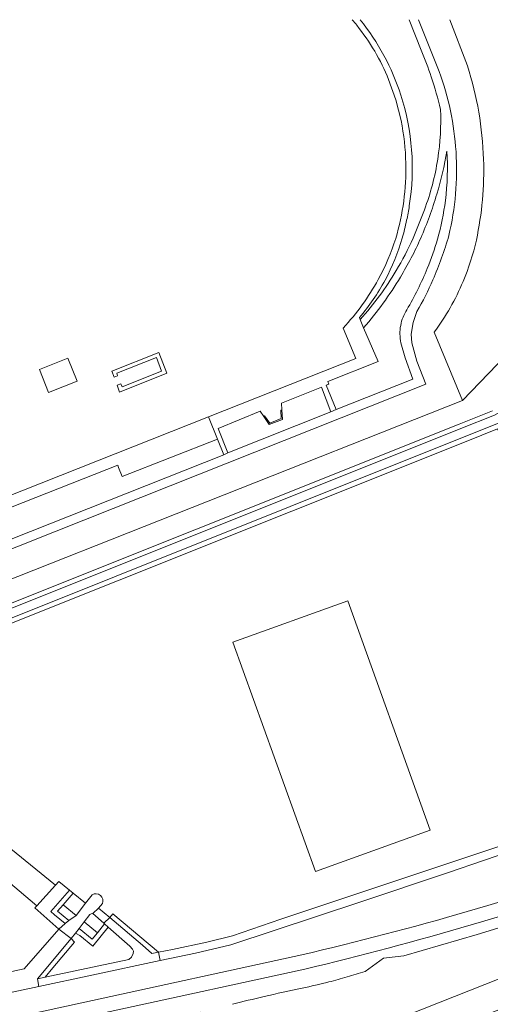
# Model space of a CAD drawing. Header units: metres. Extents: x 151448 to 154749, y 463108 to 465296.
# Tile 438 of 449: x 154455 to 154552, y 465093 to 465295. Entities that reach past the tile are written whole.
import ezdxf

# ---------------------------------------------------------------- set-up
doc = ezdxf.new("R2010")
doc.units = ezdxf.units.M
for name, color, linetype, lineweight in [('B-PV-GK-BESCHOEIING-G', 253, 'Continuous', 9), ('B-PV-GK-KADEMUUR-G', 253, 'Continuous', 9), ('B-PV-GR-BEPLANTING_CULTUUR_BODEMBEDEKKER-GV', 253, 'Continuous', 9), ('B-PV-GR-BEPLANTING_CULTUUR_BOSPLANTSOEN-GV', 253, 'Continuous', 9), ('B-PV-GR-BEPLANTING_CULTUUR_HEESTERS-GV', 253, 'Continuous', 9), ('B-PV-GR-GROENVOORZIENING-GV', 253, 'Continuous', 9), ('B-PV-GR-HAAG-GV', 253, 'Continuous', 9), ('B-PV-IE-TERREINAFSCHEIDING_KUNSTMATIG_HEKWERK-G', 253, 'Continuous', 9), ('B-PV-IE-TERREINAFSCHEIDING_KUNSTMATIG_MUUR-G', 253, 'Continuous', 9), ('B-PV-OG-TERREIN_BEGROEID-GV', 253, 'Continuous', 9), ('B-PV-OG-TERREIN_ERF-GV', 253, 'Continuous', 9), ('B-PV-OG-TERREIN_OEVER-GV', 253, 'Continuous', 9), ('B-PV-OG-WATER_SLOOT-GV', 253, 'Continuous', 9), ('B-PV-VH-GESLOTENVERHARDING_ASFALT-GV', 253, 'Continuous', 9), ('B-PV-VH-ONVERHARD_ZAND-GV', 253, 'Continuous', 9), ('B-PV-VH-OPENVERHARDING_BETONSTRAATSTEEN-GV', 253, 'Continuous', 9)]:
    doc.layers.add(name, color=color, linetype=linetype, lineweight=lineweight)

msp = doc.modelspace()

# ---------------------------------------------------------------- linework, layer by layer
at = {"layer": 'B-PV-GK-BESCHOEIING-G', "flags": 128}
msp.add_lwpolyline([(154441.755, 465076.484), (154466.86, 465081.74), (154473.62, 465077.95), (154476.35, 465070.89), (154481.17, 465068.7), (154481.38, 465069.399), (154620.34, 465124.41), (154638.89, 465132.04), (154643.77, 465134.75), (154651.51, 465137.02)], dxfattribs=at)
at = {"layer": 'B-PV-GK-KADEMUUR-G', "flags": 128}
for points in [[(154458.954, 465113.074), (154462.78, 465117.316)], [(154458.954, 465113.074), (154458.571, 465112.649), (154463.445, 465108.285)], [(154463.445, 465108.285), (154456.347, 465100.113), (154428.058, 465094.021), (154424.062, 465097.57), (154422.925, 465097.36)]]:
    msp.add_lwpolyline(points, dxfattribs=at)
at = {"layer": 'B-PV-GR-BEPLANTING_CULTUUR_BODEMBEDEKKER-GV', "flags": 128}
for points in [[(154465.66, 465116.275), (154463.45, 465118.059), (154462.78, 465117.316), (154458.954, 465113.074), (154458.571, 465112.649), (154463.445, 465108.285), (154464.77, 465109.408), (154462.563, 465111.212), (154461.833, 465111.869)], [(154460.651, 465098.44), (154477.824, 465102.052), (154478.4, 465102.504), (154478.713, 465103.257), (154478.77, 465103.777), (154478.571, 465104.191), (154478.024, 465104.802), (154473.619, 465108.688), (154470.468, 465104.819), (154467.804, 465106.965), (154466.918, 465107.465), (154465.981, 465106.348), (154466.681, 465105.631), (154462.237, 465100.331)]]:
    msp.add_lwpolyline(points, close=True, dxfattribs=at)
at = {"layer": 'B-PV-GR-BEPLANTING_CULTUUR_BOSPLANTSOEN-GV', "flags": 128}
for points in [[(154540.487, 465230.757), (154546.24, 465216.767), (154562.185, 465233.3), (154562.236, 465233.984), (154561.952, 465234.507), (154559.056, 465239.681), (154557.094, 465244.523), (154555.937, 465249.403), (154555.258, 465254.384), (154555.37, 465260.038), (154555.914, 465265.279), (154557.768, 465271.607), (154559.469, 465276.183), (154562.513, 465281.297), (154567.302, 465286.266), (154571.387, 465289.551), (154574.01, 465291.352), (154574.031, 465292.01), (154574.004, 465292.773), (154573.213, 465294.866)], [(154543.64, 465294.866), (154547.264, 465285.373)]]:
    msp.add_lwpolyline(points, dxfattribs=at)
at = {"layer": 'B-PV-GR-BEPLANTING_CULTUUR_BOSPLANTSOEN-GV'}
for points in [[(154547.264, 465285.373, -0.0704101), (154550.59, 465266.226)], [(154550.59, 465266.226, -0.0602979), (154549.115, 465249.625)], [(154549.115, 465249.625, -0.0440128), (154546.386, 465241.151)], [(154546.386, 465241.151, -0.0589804), (154540.487, 465230.757)]]:
    msp.add_lwpolyline(points, format="xyb", dxfattribs=at)
at = {"layer": 'B-PV-GR-BEPLANTING_CULTUUR_HEESTERS-GV', "flags": 128}
for points in [[(154467.033, 465111.099), (154468.96, 465113.611), (154466.439, 465115.646), (154464.372, 465113.267)], [(154464.372, 465113.267), (154463.22, 465111.941), (154465.547, 465110.067), (154467.033, 465111.099)], [(154471.397, 465107.543), (154468.68, 465109.757), (154467.629, 465108.39), (154470.321, 465106.222)], [(154471.397, 465107.543), (154472.869, 465109.35), (154472.724, 465109.478), (154470.477, 465111.46), (154470.133, 465111.414), (154469.859, 465111.291), (154468.68, 465109.757)]]:
    msp.add_lwpolyline(points, close=True, dxfattribs=at)
at = {"layer": 'B-PV-GR-GROENVOORZIENING-GV', "flags": 128}
for points in [[(154465.547, 465110.067), (154463.22, 465111.941), (154464.372, 465113.267), (154466.439, 465115.646), (154465.66, 465116.275), (154461.833, 465111.869), (154462.563, 465111.212), (154464.77, 465109.408)], [(154473.917, 465110.636), (154480.604, 465105.026), (154482.573, 465103.287), (154483.92, 465103.55), (154474.548, 465111.411)], [(154471.397, 465107.543), (154470.321, 465106.222), (154467.629, 465108.39), (154466.918, 465107.465), (154467.804, 465106.965), (154470.468, 465104.819), (154473.619, 465108.688), (154472.869, 465109.35)], [(154460.651, 465098.44), (154462.237, 465100.331), (154466.681, 465105.631), (154465.981, 465106.348), (154459.065, 465098.106)]]:
    msp.add_lwpolyline(points, close=True, dxfattribs=at)
at = {"layer": 'B-PV-GR-HAAG-GV', "flags": 128}
for points in [[(154466.439, 465115.646), (154465.66, 465116.275), (154461.833, 465111.869), (154462.563, 465111.212), (154464.77, 465109.408), (154465.547, 465110.067), (154463.22, 465111.941), (154464.372, 465113.267)], [(154483.92, 465103.55), (154474.548, 465111.411), (154473.917, 465110.636), (154480.604, 465105.026), (154482.573, 465103.287)], [(154467.629, 465108.39), (154466.918, 465107.465), (154467.804, 465106.965), (154470.468, 465104.819), (154473.619, 465108.688), (154472.869, 465109.35), (154471.397, 465107.543), (154470.321, 465106.222)], [(154465.981, 465106.348), (154459.065, 465098.106), (154460.651, 465098.44), (154462.237, 465100.331), (154466.681, 465105.631)]]:
    msp.add_lwpolyline(points, close=True, dxfattribs=at)
at = {"layer": 'B-PV-IE-TERREINAFSCHEIDING_KUNSTMATIG_HEKWERK-G'}
for points in [[(154550.59, 465266.226, 0.0704101), (154547.264, 465285.373)], [(154549.115, 465249.625, 0.0602979), (154550.59, 465266.226)]]:
    msp.add_lwpolyline(points, format="xyb", dxfattribs=at)
at = {"layer": 'B-PV-IE-TERREINAFSCHEIDING_KUNSTMATIG_HEKWERK-G', "flags": 128}
msp.add_lwpolyline([(154389.701, 465154.755), (154546.24, 465216.767)], dxfattribs=at)
at = {"layer": 'B-PV-IE-TERREINAFSCHEIDING_KUNSTMATIG_MUUR-G', "flags": 128}
for points in [[(154509.24, 465214.817), (154508.99, 465214.767)], [(154508.99, 465214.767), (154509.091, 465213.069)], [(154505.69, 465213.618), (154505.54, 465213.468)], [(154506.741, 465212.119), (154505.69, 465213.618)], [(154509.091, 465213.069), (154506.741, 465212.119)]]:
    msp.add_lwpolyline(points, dxfattribs=at)
at = {"layer": 'B-PV-OG-TERREIN_BEGROEID-GV', "flags": 128}
for points in [[(154560.518, 465219.736), (154562.251, 465221.551), (154567.592, 465227.792), (154568.426, 465227.145), (154565.337, 465230.212), (154562.236, 465233.984), (154562.185, 465233.3), (154546.24, 465216.767), (154389.701, 465154.755), (154376.946, 465186.185)], [(154554.349, 465212.389), (154546.624, 465209.28), (154439.447, 465166.434), (154427.741, 465152.996), (154428.497, 465152.342), (154440.043, 465165.595), (154546.996, 465208.352), (154553.469, 465210.957), (154553.716, 465210.343), (154554.498, 465209.533), (154555.712, 465208.91), (154557.009, 465208.983), (154557.564, 465209.239), (154558.799, 465208.069), (154559.684, 465208.003), (154560.453, 465208.54), (154561.689, 465213.415), (154562.224, 465215.166), (154563.028, 465216.618), (154563.975, 465217.868), (154567.628, 465222.006), (154570.548, 465225.345), (154569.76, 465225.977)], [(154351.377, 465214.027), (154355.335, 465203.834), (154368.433, 465170.71), (154380.441, 465140.737), (154380.81, 465139.901), (154381.58, 465139.106), (154398.094, 465124.648), (154398.571, 465124.43), (154399.212, 465124.328), (154399.909, 465124.413), (154400.567, 465124.728), (154424.585, 465152.091), (154438.364, 465167.961), (154545.948, 465210.97), (154552.819, 465213.705), (154558.17, 465216.642)], [(154552.392, 465214.612), (154545.578, 465211.898), (154437.767, 465168.799)], [(154437.767, 465168.799), (154545.578, 465211.898), (154552.392, 465214.612)], [(154553.469, 465210.957), (154546.996, 465208.352), (154440.043, 465165.595), (154428.497, 465152.342), (154429.313, 465151.635), (154430.07, 465150.98), (154442.633, 465139.8), (154444.769, 465137.899), (154444.169, 465137.094), (154441.896, 465134.042), (154442.326, 465133.83), (154449.851, 465127.755), (154457.66, 465121.45), (154462.78, 465117.316), (154463.45, 465118.059), (154465.66, 465116.275), (154466.439, 465115.646), (154468.96, 465113.611)], [(154704.016, 465208.712), (154700.703, 465210.177), (154679.055, 465180.922), (154665.59, 465164.528), (154645.684, 465152.818), (154580.941, 465133.994), (154578.139, 465132.2), (154577.548, 465131.916), (154574.596, 465130.499), (154564.512, 465126.997), (154558.399, 465125.045), (154543.167, 465119.84), (154525.409, 465113.87), (154498.752, 465105.055), (154491.483, 465103.379), (154484.233, 465101.836), (154470.223, 465098.855), (154459.403, 465096.534), (154439.396, 465092.241), (154435.712, 465091.509), (154423.846, 465088.954)], [(154526.28, 465099.61), (154530.06, 465102.33), (154534.26, 465102.79), (154549.27, 465107.21), (154578.21, 465116.09), (154617.4, 465128.79), (154624.3, 465131.39), (154631, 465133.7), (154633.963, 465135.166), (154636.931, 465136.62)], [(154472.43, 465113.514), (154471.63, 465112.554), (154473.917, 465110.636), (154474.548, 465111.411), (154483.92, 465103.55), (154486.807, 465104.113), (154493.795, 465105.638), (154499.061, 465106.921), (154509.017, 465110.309), (154527.467, 465116.494), (154563.556, 465128.509)], [(154468.96, 465113.611), (154470.275, 465115.325)], [(154423.328, 465087.783), (154424.233, 465083.596), (154513.301, 465103.007)], [(154513.962, 465100.081), (154437.181, 465083.348), (154437.285, 465082.85), (154437.41, 465082.25), (154438.38, 465082.44), (154438.65, 465081.07), (154437.72, 465080.899), (154438.799, 465075.37), (154441.85, 465076.019), (154441.755, 465076.484), (154440.878, 465080.772), (154440.97, 465080.79), (154480.19, 465088.48), (154486.403, 465089.837), (154492.6, 465091.261)]]:
    msp.add_lwpolyline(points, dxfattribs=at)
for points in [[(154516.116, 465120.113), (154539.641, 465128.574), (154522.721, 465175.618), (154499.196, 465167.157)], [(154516.116, 465120.113), (154499.196, 465167.157), (154522.721, 465175.618), (154539.641, 465128.574)]]:
    msp.add_lwpolyline(points, close=True, dxfattribs=at)
at = {"layer": 'B-PV-OG-TERREIN_BEGROEID-GV'}
for points in [[(154513.301, 465103.007, 0.0266563), (154580.638, 465122.558)], [(154581.579, 465119.952, -0.0256285), (154513.962, 465100.081)], [(154470.275, 465115.325, -0.7085283), (154472.43, 465113.514)], [(154522.598, 465098.464, 0.0075495), (154526.28, 465099.61)], [(154513.351, 465096.157, 0.0079892), (154518.88, 465097.441)], [(154518.88, 465097.441, 0.0099392), (154522.598, 465098.464)], [(154505.57, 465094.458, -0.0075857), (154513.351, 465096.157)], [(154499.087, 465092.859, -0.0051211), (154505.57, 465094.458)]]:
    msp.add_lwpolyline(points, format="xyb", dxfattribs=at)
at = {"layer": 'B-PV-OG-TERREIN_ERF-GV'}
for points in [[(154523.643, 465294.866, -0.0078647), (154524.593, 465293.717)], [(154524.593, 465293.717, 0.0078647), (154523.643, 465294.866, 0.0078647)], [(154524.593, 465293.717, -0.0718268), (154531.121, 465282.606)], [(154531.121, 465282.606, 0.0718268), (154524.593, 465293.717)], [(154533.624, 465279.408, 0.0915282), (154525.255, 465294.866, 0.0915282)], [(154525.255, 465294.866, -0.0915282), (154533.624, 465279.408)], [(154539.869, 465283.115, 0.0177839), (154537.811, 465288.613)], [(154537.811, 465288.613, -0.0177839), (154539.869, 465283.115)], [(154550.59, 465266.226, 0.0704101), (154547.264, 465285.373)], [(154541.465, 465284.267, -0.0724304), (154544.938, 465267.77)], [(154544.938, 465267.77, 0.0724304), (154541.465, 465284.267)], [(154541.777, 465276.467, 0.0213297), (154539.869, 465283.115)], [(154539.869, 465283.115, -0.0213297), (154541.777, 465276.467)], [(154535.357, 465256.66, 0.1179431), (154533.624, 465279.408)], [(154533.624, 465279.408, -0.1179431), (154535.357, 465256.66)], [(154541.192, 465266.266, 0.0487235), (154541.777, 465276.467)], [(154541.777, 465276.467, -0.0487235), (154541.192, 465266.266)], [(154533.668, 465274.168, -0.04373), (154534.645, 465265.409)], [(154534.645, 465265.409, 0.04373), (154533.668, 465274.168)], [(154543.089, 465267.918, -0.028804), (154541.002, 465259.066)], [(154541.002, 465259.066, 0.028804), (154543.089, 465267.918)], [(154542.753, 465257.768, 0.04611), (154543.089, 465267.918)], [(154543.089, 465267.918, -0.04611), (154542.753, 465257.768)], [(154544.938, 465267.77, -0.0742955), (154543.464, 465250.569)], [(154543.464, 465250.569, 0.0742955), (154544.938, 465267.77)], [(154534.645, 465265.409, -0.0790147), (154532.568, 465250.007)], [(154532.568, 465250.007, 0.0790147), (154534.645, 465265.409)], [(154538.457, 465255.863, 0.0514356), (154541.192, 465266.266)], [(154541.192, 465266.266, -0.0514356), (154538.457, 465255.863)], [(154549.115, 465249.625, 0.0602979), (154550.59, 465266.226)], [(154541.002, 465259.066, -0.0306659), (154537.716, 465250.063)], [(154537.716, 465250.063, 0.0306659), (154541.002, 465259.066)], [(154541.166, 465249.866, 0.036572), (154542.753, 465257.768)], [(154542.753, 465257.768, -0.036572), (154541.166, 465249.866)], [(154534.811, 465253.709, 0.0135304), (154535.357, 465256.66)], [(154535.357, 465256.66, -0.0135304), (154534.811, 465253.709)], [(154533.918, 465250.058, 0.0155526), (154534.811, 465253.709)], [(154534.811, 465253.709, -0.0155526), (154533.918, 465250.058)], [(154532.568, 465250.007, -0.0481595), (154528.985, 465241.552)], [(154528.985, 465241.552, 0.0481595), (154532.568, 465250.007)], [(154530.386, 465241.451, 0.0524956), (154533.918, 465250.058)], [(154533.918, 465250.058, -0.0524956), (154530.386, 465241.451)], [(154532.687, 465243.4, 0.0294838), (154536.118, 465250.011)], [(154536.118, 465250.011, -0.0294838), (154532.687, 465243.4)], [(154537.716, 465250.063, -0.0303364), (154533.535, 465242.05)], [(154533.535, 465242.05, 0.0303364), (154537.716, 465250.063)], [(154539.036, 465243.849, 0.0239335), (154541.166, 465249.866)], [(154541.166, 465249.866, -0.0239335), (154539.036, 465243.849)], [(154543.464, 465250.569, -0.0350347), (154540.186, 465241.501)], [(154540.186, 465241.501, 0.0350347), (154543.464, 465250.569)], [(154546.386, 465241.151, 0.0440128), (154549.115, 465249.625)], [(154525.288, 465233.355, 0.0488485), (154532.687, 465243.4)], [(154532.687, 465243.4, -0.0488485), (154525.288, 465233.355)], [(154534.837, 465235.355, 0.039458), (154539.036, 465243.849)], [(154539.036, 465243.849, -0.039458), (154534.837, 465235.355)], [(154528.985, 465241.552, -0.0647029), (154521.787, 465231.607)], [(154521.787, 465231.607, 0.0647029), (154528.985, 465241.552)], [(154525.137, 465233.755, 0.0524336), (154530.386, 465241.451)], [(154530.386, 465241.451, -0.0524336), (154525.137, 465233.755)], [(154533.535, 465242.05, -0.0435243), (154525.987, 465231.657)], [(154525.987, 465231.657, 0.0435243), (154533.535, 465242.05)], [(154540.186, 465241.501, -0.0430938), (154536.888, 465235.005)], [(154536.888, 465235.005, 0.0430938), (154540.186, 465241.501)], [(154540.487, 465230.757, 0.0589804), (154546.386, 465241.151)], [(154533.588, 465232.157, -0.0902767), (154534.837, 465235.355)], [(154534.837, 465235.355, 0.0902767), (154533.588, 465232.157)], [(154533.638, 465228.559, -0.099496), (154533.588, 465232.157)], [(154533.588, 465232.157, 0.099496), (154533.638, 465228.559)]]:
    msp.add_lwpolyline(points, format="xyb", dxfattribs=at)
at = {"layer": 'B-PV-OG-TERREIN_ERF-GV', "flags": 128}
for points in [[(154537.811, 465288.613), (154535.331, 465294.866)], [(154535.331, 465294.866), (154537.811, 465288.613)], [(154541.465, 465284.267), (154537.279, 465294.866)], [(154537.279, 465294.866), (154541.465, 465284.267)], [(154547.264, 465285.373), (154543.64, 465294.866)], [(154531.121, 465282.606), (154532.594, 465278.447), (154533.668, 465274.168)], [(154533.668, 465274.168), (154532.594, 465278.447), (154531.121, 465282.606)], [(154536.118, 465250.011), (154538.457, 465255.863)], [(154538.457, 465255.863), (154536.118, 465250.011)], [(154536.888, 465235.005), (154536.137, 465232.767), (154535.757, 465230.333), (154535.909, 465228.6), (154536.937, 465224.817), (154538.739, 465220.065), (154462.945, 465189.933), (154393.65, 465162.4), (154382.945, 465188.484)], [(154382.945, 465188.484), (154393.65, 465162.4), (154462.945, 465189.933), (154538.739, 465220.065), (154536.937, 465224.817), (154535.909, 465228.6), (154535.757, 465230.333), (154536.137, 465232.767), (154536.888, 465235.005)], [(154521.787, 465231.607), (154524.388, 465225.36), (154494.14, 465213.378), (154495.988, 465208.83), (154497.292, 465205.623), (154498.142, 465205.973), (154496.141, 465210.97), (154504.74, 465214.518), (154505.5, 465213.44), (154506.641, 465211.819), (154509.341, 465212.869), (154509.224, 465214.816), (154509.14, 465216.217), (154517.339, 465219.464), (154519.29, 465214.418), (154520.39, 465214.917), (154518.339, 465219.864), (154518.839, 465220.064), (154518.639, 465220.614), (154528.988, 465224.762), (154525.987, 465231.657), (154525.288, 465233.355), (154525.137, 465233.755)], [(154525.137, 465233.755), (154525.288, 465233.355)], [(154525.288, 465233.355), (154525.987, 465231.657)], [(154376.946, 465186.185), (154389.701, 465154.755), (154546.24, 465216.767), (154540.487, 465230.757)], [(154410.044, 465190.581), (154395.095, 465184.635), (154398.747, 465175.591), (154494.14, 465213.378), (154524.388, 465225.36), (154521.787, 465231.607)], [(154525.987, 465231.657), (154528.988, 465224.762), (154518.639, 465220.614), (154518.839, 465220.064), (154518.339, 465219.864), (154520.39, 465214.917), (154536.089, 465221.114), (154534.488, 465225.461), (154533.638, 465228.559)], [(154533.638, 465228.559), (154534.488, 465225.461), (154536.089, 465221.114), (154520.39, 465214.917), (154519.29, 465214.418), (154498.142, 465205.973), (154497.292, 465205.623), (154394.499, 465164.848), (154384.195, 465189.582)], [(154389.143, 465195.578), (154398.147, 465172.993), (154475.542, 465203.475), (154475.743, 465203.025), (154476.493, 465201.126), (154495.988, 465208.83), (154494.14, 465213.378), (154398.747, 465175.591), (154395.095, 465184.635), (154410.044, 465190.581)], [(154384.195, 465189.582), (154394.499, 465164.848), (154497.292, 465205.623), (154495.988, 465208.83), (154476.493, 465201.126), (154475.743, 465203.025), (154475.542, 465203.475), (154398.147, 465172.993), (154389.143, 465195.578)]]:
    msp.add_lwpolyline(points, dxfattribs=at)
for points in [[(154467.239, 465220.713), (154465.338, 465225.409), (154459.489, 465223.111), (154461.339, 465218.364)], [(154467.239, 465220.713), (154461.339, 465218.364), (154459.489, 465223.111), (154465.338, 465225.409)], [(154474.789, 465221.513), (154475.539, 465221.813), (154475.389, 465222.362), (154483.488, 465225.56), (154484.539, 465222.762), (154476.439, 465219.564), (154476.189, 465220.164), (154475.439, 465219.864), (154475.939, 465218.465), (154485.639, 465222.312), (154483.988, 465226.61), (154474.339, 465222.762)], [(154474.789, 465221.513), (154474.339, 465222.762), (154483.988, 465226.61), (154485.639, 465222.312), (154475.939, 465218.465), (154475.439, 465219.864), (154476.189, 465220.164), (154476.439, 465219.564), (154484.539, 465222.762), (154483.488, 465225.56), (154475.389, 465222.362), (154475.539, 465221.813)], [(154505.5, 465213.44), (154504.74, 465214.518), (154496.141, 465210.97), (154498.142, 465205.973), (154519.29, 465214.418), (154517.339, 465219.464), (154509.14, 465216.217), (154509.224, 465214.816), (154509.341, 465212.869), (154506.641, 465211.819)]]:
    msp.add_lwpolyline(points, close=True, dxfattribs=at)
at = {"layer": 'B-PV-OG-TERREIN_OEVER-GV', "flags": 128}
for points in [[(154492.6, 465091.261), (154486.403, 465089.837), (154480.19, 465088.48), (154440.97, 465080.79), (154440.878, 465080.772), (154441.755, 465076.484), (154466.86, 465081.74), (154473.62, 465077.95), (154476.35, 465070.89), (154481.17, 465068.7), (154481.38, 465069.399), (154620.34, 465124.41), (154638.89, 465132.04), (154643.77, 465134.75), (154651.51, 465137.02)], [(154636.931, 465136.62), (154633.963, 465135.166), (154631, 465133.7), (154624.3, 465131.39), (154617.4, 465128.79), (154578.21, 465116.09), (154549.27, 465107.21), (154534.26, 465102.79), (154530.06, 465102.33), (154526.28, 465099.61)]]:
    msp.add_lwpolyline(points, dxfattribs=at)
msp.add_lwpolyline([(154441.896, 465134.042), (154438.533, 465129.526), (154438.849, 465129.635), (154439.144, 465129.647), (154439.505, 465129.531), (154458.954, 465113.074), (154462.78, 465117.316), (154457.66, 465121.45), (154449.851, 465127.755), (154442.326, 465133.83)], close=True, dxfattribs=at)
at = {"layer": 'B-PV-OG-TERREIN_OEVER-GV'}
for points in [[(154526.28, 465099.61, -0.0075495), (154522.598, 465098.464)], [(154518.88, 465097.441, -0.0079892), (154513.351, 465096.157)], [(154522.598, 465098.464, -0.0099392), (154518.88, 465097.441)], [(154513.351, 465096.157, 0.0075857), (154505.57, 465094.458)], [(154505.57, 465094.458, 0.0051211), (154499.087, 465092.859)]]:
    msp.add_lwpolyline(points, format="xyb", dxfattribs=at)
at = {"layer": 'B-PV-OG-WATER_SLOOT-GV', "flags": 128}
for points in [[(154325.487, 465172), (154400.858, 465105.593), (154413.663, 465093.973), (154415.128, 465095.707), (154420.81, 465096.953), (154422.925, 465097.36), (154424.062, 465097.57), (154428.058, 465094.021), (154456.347, 465100.113), (154463.445, 465108.285), (154458.571, 465112.649), (154458.954, 465113.074), (154439.505, 465129.531), (154439.144, 465129.647), (154438.849, 465129.635), (154438.533, 465129.526), (154420.901, 465109.823)], [(154620.34, 465124.41), (154481.38, 465069.399), (154481.17, 465068.7), (154476.35, 465070.89), (154473.62, 465077.95), (154466.86, 465081.74), (154441.755, 465076.484), (154441.85, 465076.019), (154442.487, 465073.22), (154444.15, 465065.91), (154466.55, 465056.68), (154466.564, 465056.682), (154467, 465057.748), (154468.783, 465058.002), (154609.632, 465113.919)]]:
    msp.add_lwpolyline(points, dxfattribs=at)
at = {"layer": 'B-PV-VH-GESLOTENVERHARDING_ASFALT-GV'}
for points in [[(154580.638, 465122.558, -0.0266563), (154513.301, 465103.007)], [(154513.962, 465100.081, 0.0256285), (154581.579, 465119.952)]]:
    msp.add_lwpolyline(points, format="xyb", dxfattribs=at)
at = {"layer": 'B-PV-VH-GESLOTENVERHARDING_ASFALT-GV', "flags": 128}
msp.add_lwpolyline([(154513.301, 465103.007), (154424.233, 465083.596), (154421.996, 465083.116), (154422.125, 465080.082), (154422.359, 465079.867), (154425.666, 465080.561), (154425.86, 465080.88), (154437.181, 465083.348), (154513.962, 465100.081)], dxfattribs=at)
at = {"layer": 'B-PV-VH-ONVERHARD_ZAND-GV', "flags": 128}
msp.add_lwpolyline([(154470.275, 465115.325), (154468.96, 465113.611), (154467.033, 465111.099), (154465.547, 465110.067), (154464.77, 465109.408), (154463.445, 465108.285), (154465.981, 465106.348), (154466.918, 465107.465), (154467.629, 465108.39), (154468.68, 465109.757), (154469.859, 465111.291), (154470.133, 465111.414), (154470.477, 465111.46), (154471.63, 465112.554), (154472.43, 465113.514)], dxfattribs=at)
at = {"layer": 'B-PV-VH-ONVERHARD_ZAND-GV'}
msp.add_lwpolyline([(154472.43, 465113.514, 0.7085283), (154470.275, 465115.325)], format="xyb", dxfattribs=at)
at = {"layer": 'B-PV-VH-OPENVERHARDING_BETONSTRAATSTEEN-GV', "flags": 128}
for points in [[(154558.17, 465216.642), (154552.819, 465213.705), (154545.948, 465210.97), (154438.364, 465167.961), (154424.585, 465152.091), (154400.567, 465124.728), (154401.972, 465123.499), (154402.201, 465123.823), (154414.489, 465137.81), (154416.444, 465140.029), (154427.741, 465152.996), (154439.447, 465166.434), (154546.624, 465209.28), (154554.349, 465212.389)], [(154563.556, 465128.509), (154527.467, 465116.494), (154509.017, 465110.309), (154499.061, 465106.921), (154493.795, 465105.638), (154486.807, 465104.113), (154483.92, 465103.55), (154484.233, 465101.836), (154491.483, 465103.379), (154498.752, 465105.055), (154525.409, 465113.87), (154543.167, 465119.84), (154558.399, 465125.045)], [(154423.846, 465088.954), (154435.712, 465091.509), (154439.396, 465092.241), (154459.403, 465096.534), (154459.065, 465098.106), (154465.981, 465106.348), (154463.445, 465108.285), (154456.347, 465100.113), (154428.058, 465094.021), (154424.062, 465097.57), (154422.925, 465097.36)]]:
    msp.add_lwpolyline(points, dxfattribs=at)
for points in [[(154470.477, 465111.46), (154472.724, 465109.478), (154473.917, 465110.636), (154471.63, 465112.554)], [(154473.619, 465108.688), (154478.024, 465104.802), (154478.571, 465104.191), (154478.77, 465103.777), (154478.713, 465103.257), (154478.4, 465102.504), (154477.824, 465102.052), (154460.651, 465098.44), (154459.065, 465098.106), (154459.403, 465096.534), (154470.223, 465098.855), (154484.233, 465101.836), (154483.92, 465103.55), (154482.573, 465103.287), (154480.604, 465105.026), (154473.917, 465110.636), (154472.724, 465109.478), (154472.869, 465109.35)]]:
    msp.add_lwpolyline(points, close=True, dxfattribs=at)

doc.saveas('drawing.dxf')
